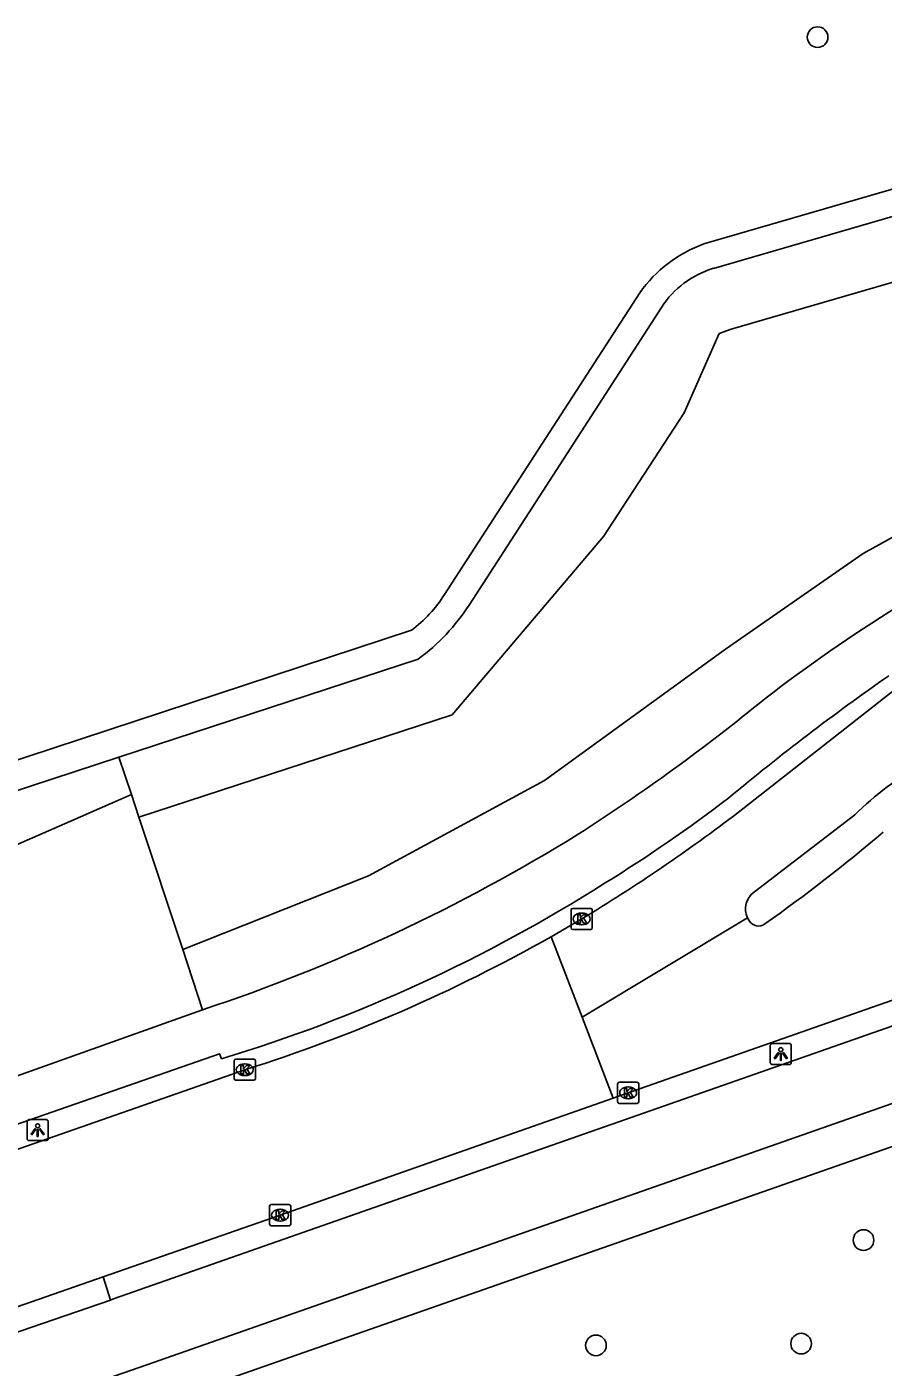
# Model space of a CAD drawing. Extents: x 159822 to 160765, y 380693 to 381634.
# Drawn here: x 160248.8 to 160289.4, y 380857.8 to 380921.2 of the extents above; entities that cross this region are included whole.
import ezdxf

# ---------------------------------------------------------------- set-up
doc = ezdxf.new("R2010")
doc.units = 0
for name, color, linetype in [('IMGEO_Berm_open', 7, 'Continuous'), ('IMGEO_Boom', 7, 'Continuous'), ('IMGEO_Fietspad_gesloten', 7, 'Continuous'), ('IMGEO_Groenvoorziening', 7, 'Continuous'), ('IMGEO_Kolk', 7, 'Continuous'), ('IMGEO_Lichtpunt', 7, 'Continuous'), ('IMGEO_Rijbaan_lokaal_gesloten', 7, 'Continuous'), ('IMGEO_Voetpad_halfverhard', 7, 'Continuous'), ('IMGEO_Voetpad_open', 7, 'Continuous')]:
    doc.layers.add(name, color=color, linetype=linetype)

msp = doc.modelspace()

# ---------------------------------------------------------------- linework, layer by layer
at = {"layer": 'IMGEO_Berm_open'}
msp.add_lwpolyline([(160252.421, 380862.048), (160252.766, 380860.95)], dxfattribs=at)
at = {"layer": 'IMGEO_Boom'}
for centre in [(160286.255, 380920.727), (160288.428, 380863.788), (160275.758, 380858.806), (160285.473, 380858.887)]:
    msp.add_circle(centre, 0.489, dxfattribs=at)
at = {"layer": 'IMGEO_Fietspad_gesloten'}
for points in [[(160310.27, 380881.1), (160252.914, 380861.001), (160252.766, 380860.95)], [(160185.448, 380834.002), (160214.797, 380844.116), (160254.484, 380857.89), (160313.244, 380878.473)], [(160257.134, 380874.691), (160244.449, 380870.167), (160212.621, 380859.165)], [(160203.278, 380853.707), (160245.35, 380868.231), (160257.939, 380872.612), (160258.032, 380872.366)], [(160252.766, 380860.95), (160245.306, 380858.382)]]:
    msp.add_lwpolyline(points, dxfattribs=at)
for centre, radius, start, end in [((160329.682, 380829.904), 75.165, 116.00885, 127.66452), ((160352.623, 380799.996), 110.269, 124.8379, 129.79366), ((160224.257, 380962.192), 94.009, 302.60474, 309.26249), ((160238.818, 380941.242), 71.157, 301.68664, 307.41097), ((160230.685, 380954.478), 84.057, 288.34027, 301.74714), ((160236.468, 380943.381), 74.217, 286.89098, 302.36288)]:
    msp.add_arc(centre, radius, start, end, dxfattribs=at)
at = {"layer": 'IMGEO_Groenvoorziening'}
for points in [[(160254.114, 380883.8), (160268.944, 380888.658), (160276.108, 380897.088), (160279.939, 380902.937), (160281.595, 380906.695), (160282.162, 380906.903), (160315.172, 380916.486), (160319.451, 380915.459), (160320.827, 380911.357), (160316.68, 380909.885), (160312.587, 380908.268), (160303.869, 380904.414), (160295.354, 380900.128), (160288.407, 380896.283), (160281.886, 380891.754), (160273.315, 380885.537), (160264.987, 380881.037), (160256.19, 380877.539)], [(160253.17, 380886.647), (160253.758, 380884.876)], [(160206.489, 380872.61), (160215.634, 380879.207), (160223.918, 380880.278), (160226.441, 380879.35), (160229.047, 380878.691), (160231.708, 380878.307), (160234.394, 380878.204), (160237.076, 380878.383), (160240.184, 380878.949), (160253.758, 380884.876)], [(160253.758, 380884.876), (160254.114, 380883.8)], [(160256.19, 380877.539), (160254.114, 380883.8)], [(160256.19, 380877.539), (160257.134, 380874.691)]]:
    msp.add_lwpolyline(points, dxfattribs=at)
at = {"layer": 'IMGEO_Kolk'}
for p, q in [((160274.581, 380878.564), (160274.581, 380879.416)), ((160274.656, 380879.49), (160275.508, 380879.49)), ((160275.582, 380879.416), (160275.582, 380878.564)), ((160275.092, 380878.71), (160275.067, 380878.71)), ((160275.069, 380879.27), (160275.094, 380879.27)), ((160275.508, 380878.49), (160274.656, 380878.49)), ((160258.704, 380872.352), (160259.556, 380872.352)), ((160258.629, 380871.426), (160258.629, 380872.278)), ((160259.117, 380872.132), (160259.142, 380872.132)), ((160259.63, 380872.278), (160259.63, 380871.426)), ((160259.556, 380871.352), (160258.704, 380871.352)), ((160259.14, 380871.572), (160259.115, 380871.572)), ((160276.783, 380870.332), (160276.783, 380871.184)), ((160276.858, 380871.258), (160277.71, 380871.258)), ((160277.784, 380871.184), (160277.784, 380870.332)), ((160277.294, 380870.478), (160277.269, 380870.478)), ((160277.271, 380871.038), (160277.296, 380871.038)), ((160277.71, 380870.258), (160276.858, 380870.258)), ((160260.302, 380864.542), (160260.302, 380865.394)), ((160260.377, 380865.468), (160261.229, 380865.468)), ((160261.303, 380865.394), (160261.303, 380864.542)), ((160260.79, 380865.248), (160260.815, 380865.248)), ((160261.229, 380864.468), (160260.377, 380864.468)), ((160260.813, 380864.688), (160260.788, 380864.688))]:
    msp.add_line(p, q, dxfattribs=at)
for points in [[(160274.581, 380878.564), (160274.581, 380879.416)], [(160274.656, 380879.49), (160275.508, 380879.49)], [(160275.582, 380879.416), (160275.582, 380878.564)], [(160274.902, 380879.19), (160275.025, 380879.19), (160275.025, 380879.039), (160275.155, 380879.19), (160275.319, 380879.19), (160275.173, 380879.039), (160275.326, 380878.79), (160275.174, 380878.79), (160275.089, 380878.954), (160275.025, 380878.887), (160275.025, 380878.79), (160274.902, 380878.79), (160274.902, 380879.19)], [(160275.508, 380878.49), (160274.656, 380878.49)], [(160258.704, 380872.352), (160259.556, 380872.352)], [(160258.629, 380871.426), (160258.629, 380872.278)], [(160258.95, 380872.052), (160259.073, 380872.052), (160259.073, 380871.901), (160259.203, 380872.052), (160259.367, 380872.052), (160259.221, 380871.901), (160259.374, 380871.652), (160259.222, 380871.652), (160259.137, 380871.816), (160259.073, 380871.749), (160259.073, 380871.652), (160258.95, 380871.652), (160258.95, 380872.052)], [(160259.63, 380872.278), (160259.63, 380871.426)], [(160259.556, 380871.352), (160258.704, 380871.352)], [(160276.783, 380870.332), (160276.783, 380871.184)], [(160276.858, 380871.258), (160277.71, 380871.258)], [(160277.784, 380871.184), (160277.784, 380870.332)], [(160277.104, 380870.958), (160277.227, 380870.958), (160277.227, 380870.807), (160277.357, 380870.958), (160277.521, 380870.958), (160277.375, 380870.807), (160277.528, 380870.558), (160277.376, 380870.558), (160277.291, 380870.722), (160277.227, 380870.655), (160277.227, 380870.558), (160277.104, 380870.558), (160277.104, 380870.958)], [(160277.71, 380870.258), (160276.858, 380870.258)], [(160260.302, 380864.542), (160260.302, 380865.394)], [(160260.377, 380865.468), (160261.229, 380865.468)], [(160261.303, 380865.394), (160261.303, 380864.542)], [(160260.623, 380865.168), (160260.746, 380865.168), (160260.746, 380865.017), (160260.876, 380865.168), (160261.04, 380865.168), (160260.894, 380865.017), (160261.047, 380864.768), (160260.895, 380864.768), (160260.81, 380864.932), (160260.746, 380864.865), (160260.746, 380864.768), (160260.623, 380864.768), (160260.623, 380865.168)], [(160261.229, 380864.468), (160260.377, 380864.468)]]:
    msp.add_lwpolyline(points, dxfattribs=at)
for centre, start, end in [((160274.658, 380879.414), 91.55205, 178.44795), ((160274.658, 380879.414), 91.55205, 178.44795), ((160275.506, 380879.414), 1.55205, 88.44795), ((160275.506, 380879.414), 1.55205, 88.44795), ((160274.658, 380878.566), 181.55205, 268.44795), ((160274.658, 380878.566), 181.55205, 268.44795), ((160275.506, 380878.566), 271.55205, 358.44795), ((160275.506, 380878.566), 271.55205, 358.44795), ((160258.706, 380872.276), 91.55205, 178.44795), ((160258.706, 380872.276), 91.55205, 178.44795), ((160259.554, 380872.276), 1.55205, 88.44795), ((160259.554, 380872.276), 1.55205, 88.44795), ((160258.706, 380871.428), 181.55205, 268.44795), ((160258.706, 380871.428), 181.55205, 268.44795), ((160259.554, 380871.428), 271.55205, 358.44795), ((160259.554, 380871.428), 271.55205, 358.44795), ((160276.86, 380871.182), 91.55205, 178.44795), ((160276.86, 380871.182), 91.55205, 178.44795), ((160277.708, 380871.182), 1.55205, 88.44795), ((160277.708, 380871.182), 1.55205, 88.44795), ((160276.86, 380870.334), 181.55205, 268.44795), ((160276.86, 380870.334), 181.55205, 268.44795), ((160277.708, 380870.334), 271.55205, 358.44795), ((160277.708, 380870.334), 271.55205, 358.44795), ((160260.379, 380865.392), 91.55205, 178.44795), ((160260.379, 380865.392), 91.55205, 178.44795), ((160261.227, 380865.392), 1.55205, 88.44795), ((160261.227, 380865.392), 1.55205, 88.44795), ((160260.379, 380864.544), 181.55205, 268.44795), ((160260.379, 380864.544), 181.55205, 268.44795), ((160261.227, 380864.544), 271.55205, 358.44795), ((160261.227, 380864.544), 271.55205, 358.44795)]:
    msp.add_arc(centre, 0.0765, start, end, dxfattribs=at)
for centre, major_axis, ratio, start_param, end_param in [((160275.068, 380878.99), (-0.387, 0.002), 0.722429, 4.712389, 7.853982), ((160275.093, 380878.99), (-0.39, 0.002), 0.717154, 1.570796, 4.712389), ((160259.116, 380871.852), (-0.387, 0.002), 0.722429, 4.712389, 7.853982), ((160259.141, 380871.852), (-0.39, 0.002), 0.717154, 1.570796, 4.712389), ((160277.27, 380870.758), (-0.387, 0.002), 0.722429, 4.712389, 7.853982), ((160277.295, 380870.758), (-0.39, 0.002), 0.717154, 1.570796, 4.712389), ((160260.789, 380864.968), (-0.387, 0.002), 0.722429, 4.712389, 7.853982), ((160260.814, 380864.968), (-0.39, 0.002), 0.717154, 1.570796, 4.712389)]:
    msp.add_ellipse(centre, major_axis=major_axis, ratio=ratio, start_param=start_param, end_param=end_param, dxfattribs=at)
at = {"layer": 'IMGEO_Lichtpunt'}
for p, q in [((160284.013, 380873.001), (160284.013, 380872.194)), ((160284.013, 380873.001), (160284.013, 380872.194)), ((160284.915, 380873.096), (160284.107, 380873.096)), ((160284.915, 380873.096), (160284.107, 380873.096)), ((160285.009, 380872.194), (160285.009, 380873.001)), ((160285.009, 380872.194), (160285.009, 380873.001)), ((160284.107, 380872.1), (160284.915, 380872.1)), ((160284.107, 380872.1), (160284.915, 380872.1)), ((160248.822, 380869.399), (160248.822, 380868.592)), ((160248.822, 380869.399), (160248.822, 380868.592)), ((160249.724, 380869.494), (160248.916, 380869.494)), ((160249.724, 380869.494), (160248.916, 380869.494)), ((160249.818, 380868.592), (160249.818, 380869.399)), ((160249.818, 380868.592), (160249.818, 380869.399)), ((160248.916, 380868.498), (160249.724, 380868.498)), ((160248.916, 380868.498), (160249.724, 380868.498))]:
    msp.add_line(p, q, dxfattribs=at)
for points in [[(160284.387, 380872.665), (160284.426, 380872.637), (160284.238, 380872.375), (160284.2, 380872.402), (160284.387, 380872.665)], [(160284.489, 380872.617), (160284.536, 380872.617), (160284.536, 380872.295), (160284.489, 380872.295), (160284.489, 380872.617)], [(160284.599, 380872.637), (160284.637, 380872.664), (160284.824, 380872.402), (160284.785, 380872.374), (160284.599, 380872.637)], [(160249.196, 380869.063), (160249.235, 380869.035), (160249.047, 380868.773), (160249.009, 380868.8), (160249.196, 380869.063)], [(160249.298, 380869.015), (160249.345, 380869.015), (160249.345, 380868.693), (160249.298, 380868.693), (160249.298, 380869.015)], [(160249.408, 380869.035), (160249.446, 380869.062), (160249.633, 380868.8), (160249.594, 380868.772), (160249.408, 380869.035)]]:
    msp.add_lwpolyline(points, dxfattribs=at)
for centre in [(160284.512, 380872.799), (160249.321, 380869.197)]:
    msp.add_circle(centre, 0.0994, dxfattribs=at)
for centre, start, end in [((160284.107, 380873.001), 90, 180), ((160284.107, 380873.001), 90, 180), ((160284.915, 380873.001), 0, 90), ((160284.915, 380873.001), 0, 90), ((160284.107, 380872.194), 180, 270), ((160284.107, 380872.194), 180, 270), ((160284.915, 380872.194), 270, 0), ((160284.915, 380872.194), 270, 360), ((160248.916, 380869.399), 90, 180), ((160248.916, 380869.399), 90, 180), ((160249.724, 380869.399), 0, 90), ((160249.724, 380869.399), 0, 90), ((160248.916, 380868.592), 180, 270), ((160248.916, 380868.592), 180, 270), ((160249.724, 380868.592), 270, 0), ((160249.724, 380868.592), 270, 360)]:
    msp.add_arc(centre, 0.0946, start, end, dxfattribs=at)
at = {"layer": 'IMGEO_Rijbaan_lokaal_gesloten'}
for points in [[(160289.961, 380889.876), (160282.492, 380884.027)], [(160288.013, 380883.911), (160283.267, 380880.27)], [(160309.874, 380882.184), (160277.284, 380870.759), (160276.576, 380870.51)], [(160275.083, 380878.989), (160273.637, 380878.149)], [(160275.105, 380874.334), (160279.02, 380876.688), (160282.936, 380879.043)], [(160282.936, 380879.043), (160283.034, 380878.884)], [(160275.105, 380874.334), (160273.637, 380878.149)], [(160276.576, 380870.51), (160275.105, 380874.334)], [(160259.13, 380871.851), (160245.892, 380867.232), (160208.628, 380854.439)], [(160252.421, 380862.048), (160260.803, 380864.969), (160276.576, 380870.51)], [(160244.942, 380859.44), (160252.421, 380862.048)]]:
    msp.add_lwpolyline(points, dxfattribs=at)
for centre, radius, start, end in [((160300.056, 380871.574), 17.24, 120.83066, 134.30825), ((160231.732, 380950.709), 83.804, 301.15081, 307.27932), ((160236.823, 380945.072), 81.245, 305.28662, 310.28901), ((160283.799, 380879.468), 0.962, 123.5537, 206.2524), ((160283.456, 380879.159), 0.504, 213.05556, 306.53035), ((160236.72, 380943.328), 74.908, 287.40775, 299.52698)]:
    msp.add_arc(centre, radius, start, end, dxfattribs=at)
at = {"layer": 'IMGEO_Voetpad_halfverhard'}
for points in [[(160311.997, 380919.961), (160280.872, 380910.941)], [(160314.026, 380919.277), (160281.326, 380909.784)], [(160277.831, 380908.63), (160268.593, 380894.352)], [(160278.863, 380907.935), (160269.749, 380893.848)], [(160267.016, 380892.653), (160264.383, 380891.787), (160237.055, 380882.798)], [(160267.339, 380891.29), (160264.778, 380890.45), (160253.17, 380886.647)], [(160237.384, 380881.476), (160253.17, 380886.647)]]:
    msp.add_lwpolyline(points, dxfattribs=at)
for centre, radius, start, end in [((160283.081, 380904.879), 6.452, 110.0164, 144.44945), ((160282.567, 380905.566), 4.397, 106.393, 147.39889), ((160263.237, 380897.742), 6.339, 306.59785, 327.66763), ((160261.696, 380899.021), 9.571, 306.12684, 327.28591)]:
    msp.add_arc(centre, radius, start, end, dxfattribs=at)
at = {"layer": 'IMGEO_Voetpad_open'}
msp.add_lwpolyline([(160247.431, 380853.502), (160254.028, 380855.706), (160291.864, 380868.941)], dxfattribs=at)

doc.saveas('drawing.dxf')
